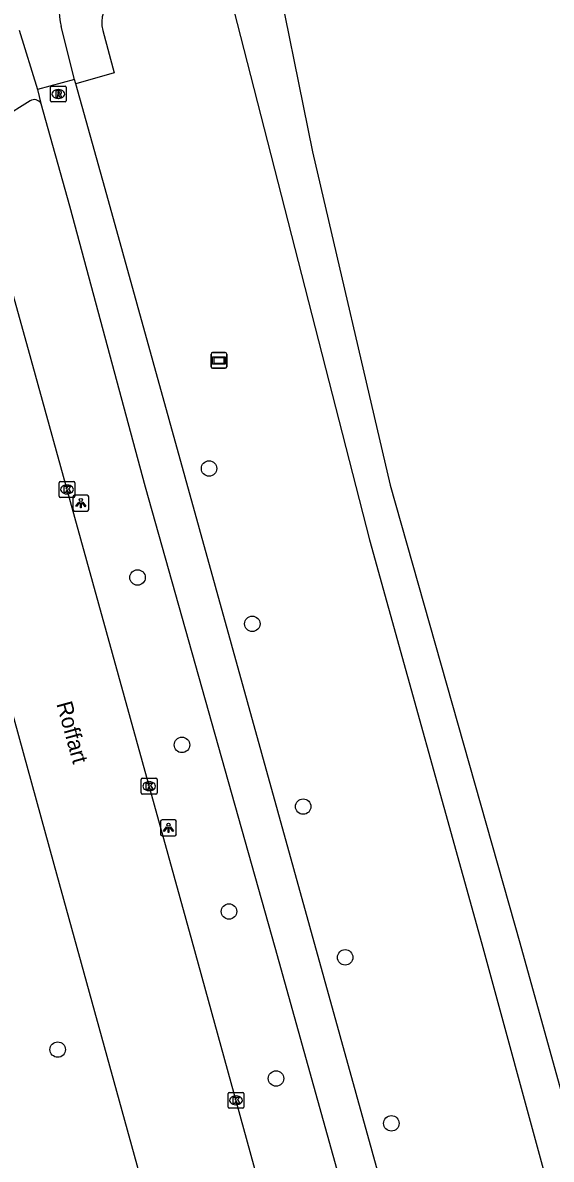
# Model space of a CAD drawing. Extents: x 158038 to 159242, y 380133 to 381214.
# Drawn here: x 159047.7 to 159081.1, y 381038 to 381109.9 of the extents above; entities that cross this region are included whole.
import ezdxf

# ---------------------------------------------------------------- set-up
doc = ezdxf.new("R2010")
doc.units = 0
for name, color, linetype in [('IMGEO_Boom', 7, 'Continuous'), ('IMGEO_Fietspad_gesloten', 7, 'Continuous'), ('IMGEO_Fietspad_open', 7, 'Continuous'), ('IMGEO_Groenvoorziening', 7, 'Continuous'), ('IMGEO_Kolk', 7, 'Continuous'), ('IMGEO_Lichtpunt', 7, 'Continuous'), ('IMGEO_Openbare_ruimte_label', 7, 'Continuous'), ('IMGEO_Rijbaan_lokaal_gesloten', 7, 'Continuous'), ('IMGEO_Rioolput', 7, 'Continuous'), ('IMGEO_Verklikker', 7, 'Continuous'), ('IMGEO_Voetpad_gesloten', 7, 'Continuous'), ('IMGEO_Voetpad_open', 7, 'Continuous'), ('IMGEO_Waterloop', 7, 'Continuous')]:
    doc.layers.add(name, color=color, linetype=linetype)

msp = doc.modelspace()

# ---------------------------------------------------------------- linework, layer by layer
at = {"layer": 'IMGEO_Boom'}
for centre in [(159059.465, 381081.713), (159054.946, 381074.819), (159062.197, 381071.886), (159057.753, 381064.227), (159065.412, 381060.324), (159060.724, 381053.687), (159068.064, 381050.786), (159049.899, 381044.952), (159063.695, 381043.121), (159070.984, 381040.284)]:
    msp.add_circle(centre, 0.489, dxfattribs=at)
at = {"layer": 'IMGEO_Fietspad_gesloten'}
for points in [[(159047.469, 381109.446), (159048.621, 381105.679)], [(159050.972, 381106.326), (159050.121, 381109.675)], [(159050.972, 381106.326), (159048.621, 381105.679)]]:
    msp.add_lwpolyline(points, dxfattribs=at)
msp.add_arc((159053.742, 381110.686), 3.759, 122.08273, 195.60088, dxfattribs=at)
at = {"layer": 'IMGEO_Fietspad_open'}
for points in [[(159051.046, 381106.057), (159050.972, 381106.326)], [(159079.566, 381003.182), (159052.996, 381099.019), (159051.046, 381106.057)], [(159048.621, 381105.679), (159048.842, 381104.802)], [(159048.842, 381104.802), (159050.65, 381098.326), (159055.429, 381080.546), (159063.611, 381051.441), (159073.29, 381016.724), (159068.429, 381015.348)]]:
    msp.add_lwpolyline(points, dxfattribs=at)
at = {"layer": 'IMGEO_Groenvoorziening'}
msp.add_lwpolyline([(159059.506, 381116.638), (159069.605, 381077.19), (159076.697, 381051.633), (159089.14, 381005.934), (159091.442, 380998.293), (159095.335, 380982.52), (159097.489, 380974.942), (159102.788, 380954.289), (159115.909, 380907.9), (159121.569, 380885.907), (159125.518, 380869.885), (159128.855, 380857.251), (159131.956, 380846.552), (159132.786, 380844.954), (159133.375, 380844.629)], dxfattribs=at)
at = {"layer": 'IMGEO_Kolk'}
for p, q in [((159049.987, 381079.961), (159049.987, 381080.813)), ((159050.062, 381080.887), (159050.914, 381080.887)), ((159050.475, 381080.667), (159050.5, 381080.667)), ((159050.988, 381080.813), (159050.988, 381079.961)), ((159050.498, 381080.107), (159050.473, 381080.107)), ((159050.914, 381079.887), (159050.062, 381079.887)), ((159055.179, 381061.189), (159055.179, 381062.041)), ((159055.254, 381062.115), (159056.106, 381062.115)), ((159056.18, 381062.041), (159056.18, 381061.189)), ((159055.69, 381061.335), (159055.665, 381061.335)), ((159055.667, 381061.895), (159055.692, 381061.895)), ((159056.106, 381061.115), (159055.254, 381061.115)), ((159060.665, 381041.312), (159060.665, 381042.164)), ((159060.74, 381042.238), (159061.592, 381042.238)), ((159061.153, 381042.018), (159061.178, 381042.018)), ((159061.666, 381042.164), (159061.666, 381041.312)), ((159061.592, 381041.238), (159060.74, 381041.238)), ((159061.176, 381041.458), (159061.151, 381041.458))]:
    msp.add_line(p, q, dxfattribs=at)
for points in [[(159049.987, 381079.961), (159049.987, 381080.813)], [(159050.062, 381080.887), (159050.914, 381080.887)], [(159050.988, 381080.813), (159050.988, 381079.961)], [(159050.308, 381080.587), (159050.431, 381080.587), (159050.431, 381080.436), (159050.561, 381080.587), (159050.725, 381080.587), (159050.579, 381080.436), (159050.732, 381080.187), (159050.58, 381080.187), (159050.495, 381080.351), (159050.431, 381080.284), (159050.431, 381080.187), (159050.308, 381080.187), (159050.308, 381080.587)], [(159050.914, 381079.887), (159050.062, 381079.887)], [(159055.179, 381061.189), (159055.179, 381062.041)], [(159055.254, 381062.115), (159056.106, 381062.115)], [(159056.18, 381062.041), (159056.18, 381061.189)], [(159055.5, 381061.815), (159055.623, 381061.815), (159055.623, 381061.664), (159055.753, 381061.815), (159055.917, 381061.815), (159055.771, 381061.664), (159055.924, 381061.415), (159055.772, 381061.415), (159055.687, 381061.579), (159055.623, 381061.512), (159055.623, 381061.415), (159055.5, 381061.415), (159055.5, 381061.815)], [(159056.106, 381061.115), (159055.254, 381061.115)], [(159060.665, 381041.312), (159060.665, 381042.164)], [(159060.74, 381042.238), (159061.592, 381042.238)], [(159060.986, 381041.938), (159061.109, 381041.938), (159061.109, 381041.787), (159061.239, 381041.938), (159061.403, 381041.938), (159061.257, 381041.787), (159061.41, 381041.538), (159061.258, 381041.538), (159061.173, 381041.702), (159061.109, 381041.635), (159061.109, 381041.538), (159060.986, 381041.538), (159060.986, 381041.938)], [(159061.666, 381042.164), (159061.666, 381041.312)], [(159061.592, 381041.238), (159060.74, 381041.238)]]:
    msp.add_lwpolyline(points, dxfattribs=at)
for centre, start, end in [((159050.064, 381080.811), 91.55205, 178.44795), ((159050.064, 381080.811), 91.55205, 178.44795), ((159050.912, 381080.811), 1.55205, 88.44795), ((159050.912, 381080.811), 1.55205, 88.44795), ((159050.064, 381079.963), 181.55205, 268.44795), ((159050.064, 381079.963), 181.55205, 268.44795), ((159050.912, 381079.963), 271.55205, 358.44795), ((159050.912, 381079.963), 271.55205, 358.44795), ((159055.256, 381062.039), 91.55205, 178.44795), ((159055.256, 381062.039), 91.55205, 178.44795), ((159056.104, 381062.039), 1.55205, 88.44795), ((159056.104, 381062.039), 1.55205, 88.44795), ((159055.256, 381061.191), 181.55205, 268.44795), ((159055.256, 381061.191), 181.55205, 268.44795), ((159056.104, 381061.191), 271.55205, 358.44795), ((159056.104, 381061.191), 271.55205, 358.44795), ((159060.742, 381042.162), 91.55205, 178.44795), ((159060.742, 381042.162), 91.55205, 178.44795), ((159061.59, 381042.162), 1.55205, 88.44795), ((159061.59, 381042.162), 1.55205, 88.44795), ((159060.742, 381041.314), 181.55205, 268.44795), ((159060.742, 381041.314), 181.55205, 268.44795), ((159061.59, 381041.314), 271.55205, 358.44795), ((159061.59, 381041.314), 271.55205, 358.44795)]:
    msp.add_arc(centre, 0.0765, start, end, dxfattribs=at)
for centre, major_axis, ratio, start_param, end_param in [((159050.474, 381080.387), (-0.387, 0.002), 0.722429, 4.712389, 7.853982), ((159050.499, 381080.387), (-0.39, 0.002), 0.717154, 1.570796, 4.712389), ((159055.666, 381061.615), (-0.387, 0.002), 0.722429, 4.712389, 7.853982), ((159055.691, 381061.615), (-0.39, 0.002), 0.717154, 1.570796, 4.712389), ((159061.152, 381041.738), (-0.387, 0.002), 0.722429, 4.712389, 7.853982), ((159061.177, 381041.738), (-0.39, 0.002), 0.717154, 1.570796, 4.712389)]:
    msp.add_ellipse(centre, major_axis=major_axis, ratio=ratio, start_param=start_param, end_param=end_param, dxfattribs=at)
at = {"layer": 'IMGEO_Lichtpunt'}
for p, q in [((159051.766, 381080.019), (159050.958, 381080.019)), ((159051.766, 381080.019), (159050.958, 381080.019)), ((159050.864, 381079.924), (159050.864, 381079.117)), ((159050.864, 381079.924), (159050.864, 381079.117)), ((159051.86, 381079.117), (159051.86, 381079.924)), ((159051.86, 381079.117), (159051.86, 381079.924)), ((159050.958, 381079.023), (159051.766, 381079.023)), ((159050.958, 381079.023), (159051.766, 381079.023)), ((159056.4, 381059.381), (159056.4, 381058.574)), ((159056.4, 381059.381), (159056.4, 381058.574)), ((159057.302, 381059.476), (159056.494, 381059.476)), ((159057.302, 381059.476), (159056.494, 381059.476)), ((159057.396, 381058.574), (159057.396, 381059.381)), ((159057.396, 381058.574), (159057.396, 381059.381)), ((159056.494, 381058.48), (159057.302, 381058.48)), ((159056.494, 381058.48), (159057.302, 381058.48))]:
    msp.add_line(p, q, dxfattribs=at)
for points in [[(159051.238, 381079.588), (159051.277, 381079.56), (159051.089, 381079.298), (159051.051, 381079.325), (159051.238, 381079.588)], [(159051.34, 381079.54), (159051.387, 381079.54), (159051.387, 381079.218), (159051.34, 381079.218), (159051.34, 381079.54)], [(159051.45, 381079.56), (159051.488, 381079.587), (159051.675, 381079.325), (159051.636, 381079.297), (159051.45, 381079.56)], [(159056.774, 381059.045), (159056.813, 381059.017), (159056.625, 381058.755), (159056.587, 381058.782), (159056.774, 381059.045)], [(159056.876, 381058.997), (159056.923, 381058.997), (159056.923, 381058.675), (159056.876, 381058.675), (159056.876, 381058.997)], [(159056.986, 381059.017), (159057.024, 381059.044), (159057.211, 381058.782), (159057.172, 381058.754), (159056.986, 381059.017)]]:
    msp.add_lwpolyline(points, dxfattribs=at)
for centre in [(159051.363, 381079.722), (159056.899, 381059.179)]:
    msp.add_circle(centre, 0.0994, dxfattribs=at)
for centre, start, end in [((159050.958, 381079.924), 90, 180), ((159050.958, 381079.924), 90, 180), ((159051.766, 381079.924), 0, 90), ((159051.766, 381079.924), 0, 90), ((159050.958, 381079.117), 180, 270), ((159050.958, 381079.117), 180, 270), ((159051.766, 381079.117), 270, 0), ((159051.766, 381079.117), 270, 360), ((159056.494, 381059.381), 90, 180), ((159056.494, 381059.381), 90, 180), ((159057.302, 381059.381), 0, 90), ((159057.302, 381059.381), 0, 90), ((159056.494, 381058.574), 180, 270), ((159056.494, 381058.574), 180, 270), ((159057.302, 381058.574), 270, 0), ((159057.302, 381058.574), 270, 360)]:
    msp.add_arc(centre, 0.0946, start, end, dxfattribs=at)
at = {"layer": 'IMGEO_Rijbaan_lokaal_gesloten'}
for points in [[(159068.429, 381015.348), (159058.394, 381051.806), (159050.976, 381078.604), (159048.232, 381088.598), (159045.816, 381097.19), (159044.379, 381102.334)], [(159038.075, 381098.772), (159039.067, 381095.227), (159049.665, 381056.684), (159058.076, 381026.122), (159061.537, 381013.441)]]:
    msp.add_lwpolyline(points, dxfattribs=at)
at = {"layer": 'IMGEO_Rioolput'}
for p, q in [((159049.44, 381104.975), (159049.44, 381105.827)), ((159049.515, 381105.901), (159050.367, 381105.901)), ((159050.441, 381105.827), (159050.441, 381104.975)), ((159049.951, 381105.121), (159049.926, 381105.121)), ((159049.928, 381105.681), (159049.953, 381105.681)), ((159050.367, 381104.901), (159049.515, 381104.901))]:
    msp.add_line(p, q, dxfattribs=at)
for points in [[(159049.44, 381104.975), (159049.44, 381105.827)], [(159049.515, 381105.901), (159050.367, 381105.901)], [(159050.441, 381105.827), (159050.441, 381104.975)], [(159050.029, 381105.599), (159049.777, 381105.601), (159049.777, 381105.201)], [(159049.777, 381105.201), (159049.901, 381105.201), (159049.901, 381105.363), (159049.912, 381105.363)], [(159049.955, 381105.52), (159049.901, 381105.52), (159049.901, 381105.439)], [(159049.901, 381105.439), (159049.953, 381105.439)], [(159049.959, 381105.334), (159050.03, 381105.201), (159050.17, 381105.201), (159050.105, 381105.327)], [(159050.367, 381104.901), (159049.515, 381104.901)]]:
    msp.add_lwpolyline(points, dxfattribs=at)
for centre, radius, start, end in [((159049.517, 381105.825), 0.0765, 91.55205, 178.44795), ((159049.517, 381105.825), 0.0765, 91.55205, 178.44795), ((159050.365, 381105.825), 0.0765, 1.55205, 88.44795), ((159050.365, 381105.825), 0.0765, 1.55205, 88.44795), ((159049.911, 381105.31), 0.0533, 26.02933, 88.69889), ((159049.937, 381105.628), 0.19, 274.7715, 282.96867), ((159049.961, 381105.424), 0.0964, 77.00612, 93.18647), ((159049.975, 381105.481), 0.0378, 276.66336, 79.67722), ((159050.028, 381105.489), 0.109, 350.36119, 89.41601), ((159050.026, 381105.489), 0.112, 277.58423, 350.98172), ((159050.01, 381105.274), 0.108, 29.51342, 73.79051), ((159049.517, 381104.977), 0.0765, 181.55205, 268.44795), ((159049.517, 381104.977), 0.0765, 181.55205, 268.44795), ((159050.365, 381104.977), 0.0765, 271.55205, 358.44795), ((159050.365, 381104.977), 0.0765, 271.55205, 358.44795)]:
    msp.add_arc(centre, radius, start, end, dxfattribs=at)
for centre, major_axis, ratio, start_param, end_param in [((159049.927, 381105.401), (-0.387, 0.002), 0.722429, 4.712389, 7.853982), ((159049.952, 381105.401), (-0.39, 0.002), 0.717154, 1.570796, 4.712389)]:
    msp.add_ellipse(centre, major_axis=major_axis, ratio=ratio, start_param=start_param, end_param=end_param, dxfattribs=at)
at = {"layer": 'IMGEO_Verklikker'}
for p, q in [((159059.589, 381088.15), (159059.589, 381088.95)), ((159059.589, 381088.95), (159059.589, 381088.15)), ((159059.689, 381089.05), (159060.479, 381089.05)), ((159060.479, 381089.05), (159059.689, 381089.05)), ((159060.579, 381088.95), (159060.579, 381088.15)), ((159060.579, 381088.15), (159060.579, 381088.95)), ((159060.479, 381088.05), (159059.689, 381088.05)), ((159059.689, 381088.05), (159060.479, 381088.05))]:
    msp.add_line(p, q, dxfattribs=at)
for points in [[(159059.69, 381088.782), (159060.478, 381088.782), (159060.478, 381088.318), (159059.69, 381088.318), (159059.69, 381088.782)], [(159059.755, 381088.717), (159059.755, 381088.383), (159060.413, 381088.383), (159060.413, 381088.717), (159059.755, 381088.717)]]:
    msp.add_lwpolyline(points, dxfattribs=at)
for centre, start, end in [((159059.689, 381088.95), 90, 180), ((159059.689, 381088.95), 90, 180), ((159060.479, 381088.95), 0, 90), ((159060.479, 381088.95), 360, 90), ((159059.689, 381088.15), 180, 270), ((159059.689, 381088.15), 180, 270), ((159060.479, 381088.15), 270, 0), ((159060.479, 381088.15), 270, 0)]:
    msp.add_arc(centre, 0.1, start, end, dxfattribs=at)
at = {"layer": 'IMGEO_Voetpad_gesloten'}
msp.add_lwpolyline([(159048.163, 381104.98), (159044.633, 381102.783)], dxfattribs=at)
msp.add_arc((159048.415, 381104.556), 0.493, 29.89565, 120.72524, dxfattribs=at)
at = {"layer": 'IMGEO_Voetpad_open'}
msp.add_lwpolyline([(159052.742, 381109.42), (159053.458, 381106.753), (159051.046, 381106.057)], dxfattribs=at)
msp.add_arc((159054.837, 381109.913), 2.152, 131.81535, 193.24339, dxfattribs=at)
at = {"layer": 'IMGEO_Waterloop'}
msp.add_lwpolyline([(159062.285, 381119.037), (159063.364, 381114.752), (159065.994, 381101.753), (159070.901, 381080.658), (159079.098, 381051.698), (159085.535, 381028.466)], dxfattribs=at)

# ---------------------------------------------------------------- texts
at = {"layer": 'IMGEO_Openbare_ruimte_label'}
msp.add_text('Roffart', height=1, rotation=285.48119, dxfattribs=at).set_placement((159049.812, 381066.828))

doc.saveas('drawing.dxf')
